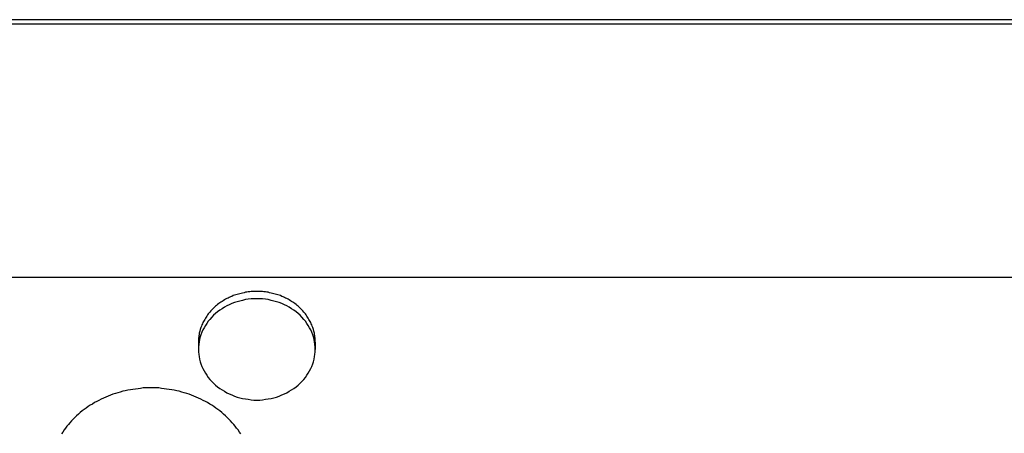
# Model space of a CAD drawing. Extents: x 1107 to 4046, y 937 to 3355.
# Tile 579 of 656: x 2160 to 2187, y 2704 to 2716. Entities that reach past the tile are written whole.
import ezdxf

# ---------------------------------------------------------------- set-up
doc = ezdxf.new("R2010")
doc.units = 0
doc.layers.add('KF_VIDA_L___C_REAR', color=7, linetype='CONTINUOUS')

# ---------------------------------------------------------------- blocks, each defined once
blk = doc.blocks.new('KF_VIDA_L___C_REAR')
at = {"layer": 'KF_VIDA_L___C_REAR'}
for p, q in [((49, 1026.556213), (-49, 1026.556213)), ((49, 1026.431213), (-49, 1026.431213)), ((-49, 1019.50301), (49, 1019.50301)), ((-22.1, 1017.72869), (-22.1, 1017.52869)), ((-18.9, 1017.72869), (-18.9, 1017.52869))]:
    blk.add_line(p, q, dxfattribs=at)
for points in [[(-18.9, 1017.73, 0), (-18.9005, 1017.76, 0), (-18.9019, 1017.8, 0), (-18.9043, 1017.83, 0), (-18.9077, 1017.86, 0), (-18.912, 1017.9, 0), (-18.9173, 1017.93, 0), (-18.9236, 1017.97, 0), (-18.9307, 1018, 0), (-18.9389, 1018.03, 0), (-18.9479, 1018.07, 0), (-18.958, 1018.1, 0), (-18.9689, 1018.13, 0), (-18.9808, 1018.16, 0), (-18.9935, 1018.2, 0), (-19.0072, 1018.23, 0), (-19.0218, 1018.26, 0), (-19.0373, 1018.29, 0), (-19.0536, 1018.32, 0), (-19.0708, 1018.35, 0), (-19.0889, 1018.38, 0), (-19.1079, 1018.41, 0), (-19.1276, 1018.44, 0), (-19.1482, 1018.47, 0), (-19.1696, 1018.5, 0), (-19.1919, 1018.53, 0), (-19.2149, 1018.55, 0), (-19.2386, 1018.58, 0), (-19.2632, 1018.61, 0), (-19.2885, 1018.63, 0), (-19.3145, 1018.66, 0), (-19.3412, 1018.68, 0), (-19.3686, 1018.71, 0), (-19.3967, 1018.73, 0), (-19.4255, 1018.76, 0), (-19.4549, 1018.78, 0), (-19.485, 1018.8, 0), (-19.5156, 1018.82, 0), (-19.5469, 1018.84, 0), (-19.5787, 1018.86, 0), (-19.6111, 1018.88, 0), (-19.644, 1018.9, 0), (-19.6774, 1018.92, 0), (-19.7114, 1018.93, 0), (-19.7458, 1018.95, 0), (-19.7806, 1018.97, 0), (-19.8159, 1018.98, 0), (-19.8516, 1019, 0), (-19.8877, 1019.01, 0), (-19.9242, 1019.02, 0), (-19.961, 1019.03, 0), (-19.9981, 1019.04, 0), (-20.0355, 1019.05, 0), (-20.0733, 1019.06, 0), (-20.1112, 1019.07, 0), (-20.1494, 1019.08, 0), (-20.1879, 1019.09, 0), (-20.2265, 1019.09, 0), (-20.2652, 1019.1, 0), (-20.3041, 1019.1, 0), (-20.3432, 1019.11, 0), (-20.3823, 1019.11, 0), (-20.4215, 1019.11, 0), (-20.4607, 1019.11, 0), (-20.5, 1019.11, 0), (-20.5393, 1019.11, 0), (-20.5785, 1019.11, 0), (-20.6177, 1019.11, 0), (-20.6568, 1019.11, 0), (-20.6959, 1019.1, 0), (-20.7348, 1019.1, 0), (-20.7735, 1019.09, 0), (-20.8121, 1019.09, 0), (-20.8506, 1019.08, 0), (-20.8888, 1019.07, 0), (-20.9267, 1019.06, 0), (-20.9645, 1019.05, 0), (-21.0019, 1019.04, 0), (-21.039, 1019.03, 0), (-21.0758, 1019.02, 0), (-21.1123, 1019.01, 0), (-21.1484, 1019, 0), (-21.1841, 1018.98, 0), (-21.2194, 1018.97, 0), (-21.2542, 1018.95, 0), (-21.2886, 1018.93, 0), (-21.3226, 1018.92, 0), (-21.356, 1018.9, 0), (-21.3889, 1018.88, 0), (-21.4213, 1018.86, 0), (-21.4531, 1018.84, 0), (-21.4844, 1018.82, 0), (-21.515, 1018.8, 0), (-21.5451, 1018.78, 0), (-21.5745, 1018.76, 0), (-21.6033, 1018.73, 0), (-21.6314, 1018.71, 0), (-21.6588, 1018.68, 0), (-21.6855, 1018.66, 0), (-21.7115, 1018.63, 0), (-21.7368, 1018.61, 0), (-21.7614, 1018.58, 0), (-21.7851, 1018.55, 0), (-21.8081, 1018.53, 0), (-21.8304, 1018.5, 0), (-21.8518, 1018.47, 0), (-21.8724, 1018.44, 0), (-21.8921, 1018.41, 0), (-21.9111, 1018.38, 0), (-21.9292, 1018.35, 0), (-21.9464, 1018.32, 0), (-21.9627, 1018.29, 0), (-21.9782, 1018.26, 0), (-21.9928, 1018.23, 0), (-22.0065, 1018.2, 0), (-22.0192, 1018.16, 0), (-22.0311, 1018.13, 0), (-22.042, 1018.1, 0), (-22.0521, 1018.07, 0), (-22.0611, 1018.03, 0), (-22.0693, 1018, 0), (-22.0764, 1017.97, 0), (-22.0827, 1017.93, 0), (-22.088, 1017.9, 0), (-22.0923, 1017.86, 0), (-22.0957, 1017.83, 0), (-22.0981, 1017.8, 0), (-22.0995, 1017.76, 0), (-22.1, 1017.73, 0)], [(-22.1, 1017.53, 0), (-22.0981, 1017.46, 0), (-22.0923, 1017.39, 0), (-22.0827, 1017.33, 0), (-22.0693, 1017.26, 0), (-22.0521, 1017.19, 0), (-22.0311, 1017.13, 0), (-22.0065, 1017.06, 0), (-21.9782, 1017, 0), (-21.9464, 1016.94, 0), (-21.9111, 1016.88, 0), (-21.8724, 1016.82, 0), (-21.8304, 1016.76, 0), (-21.7851, 1016.7, 0), (-21.7368, 1016.65, 0), (-21.6855, 1016.6, 0), (-21.6314, 1016.55, 0), (-21.5745, 1016.5, 0), (-21.515, 1016.46, 0), (-21.4531, 1016.42, 0), (-21.3889, 1016.38, 0), (-21.3226, 1016.34, 0), (-21.2542, 1016.31, 0), (-21.1841, 1016.28, 0), (-21.1123, 1016.25, 0), (-21.039, 1016.22, 0), (-20.9645, 1016.2, 0), (-20.8888, 1016.18, 0), (-20.8121, 1016.17, 0), (-20.7348, 1016.16, 0), (-20.6568, 1016.15, 0), (-20.5785, 1016.14, 0), (-20.5, 1016.14, 0), (-20.4215, 1016.14, 0), (-20.3432, 1016.15, 0), (-20.2652, 1016.16, 0), (-20.1879, 1016.17, 0), (-20.1112, 1016.18, 0), (-20.0355, 1016.2, 0), (-19.961, 1016.22, 0), (-19.8877, 1016.25, 0), (-19.8159, 1016.28, 0), (-19.7458, 1016.31, 0), (-19.6774, 1016.34, 0), (-19.6111, 1016.38, 0), (-19.5469, 1016.42, 0), (-19.485, 1016.46, 0), (-19.4255, 1016.5, 0), (-19.3686, 1016.55, 0), (-19.3145, 1016.6, 0), (-19.2632, 1016.65, 0), (-19.2149, 1016.7, 0), (-19.1696, 1016.76, 0), (-19.1276, 1016.82, 0), (-19.0889, 1016.88, 0), (-19.0536, 1016.94, 0), (-19.0218, 1017, 0), (-18.9935, 1017.06, 0), (-18.9689, 1017.13, 0), (-18.9479, 1017.19, 0), (-18.9307, 1017.26, 0), (-18.9173, 1017.33, 0), (-18.9077, 1017.39, 0), (-18.9019, 1017.46, 0), (-18.9, 1017.53, 0), (-18.9019, 1017.6, 0), (-18.9077, 1017.66, 0), (-18.9173, 1017.73, 0), (-18.9307, 1017.8, 0), (-18.9479, 1017.87, 0), (-18.9689, 1017.93, 0), (-18.9935, 1018, 0), (-19.0218, 1018.06, 0), (-19.0536, 1018.12, 0), (-19.0889, 1018.18, 0), (-19.1276, 1018.24, 0), (-19.1696, 1018.3, 0), (-19.2149, 1018.35, 0), (-19.2632, 1018.41, 0), (-19.3145, 1018.46, 0), (-19.3686, 1018.51, 0), (-19.4255, 1018.56, 0), (-19.485, 1018.6, 0), (-19.5469, 1018.64, 0), (-19.6111, 1018.68, 0), (-19.6774, 1018.72, 0), (-19.7458, 1018.75, 0), (-19.8159, 1018.78, 0), (-19.8877, 1018.81, 0), (-19.961, 1018.83, 0), (-20.0355, 1018.85, 0), (-20.1112, 1018.87, 0), (-20.1879, 1018.89, 0), (-20.2652, 1018.9, 0), (-20.3432, 1018.91, 0), (-20.4215, 1018.91, 0), (-20.5, 1018.91, 0), (-20.5785, 1018.91, 0), (-20.6568, 1018.91, 0), (-20.7348, 1018.9, 0), (-20.8121, 1018.89, 0), (-20.8888, 1018.87, 0), (-20.9645, 1018.85, 0), (-21.039, 1018.83, 0), (-21.1123, 1018.81, 0), (-21.1841, 1018.78, 0), (-21.2542, 1018.75, 0), (-21.3226, 1018.72, 0), (-21.3889, 1018.68, 0), (-21.4531, 1018.64, 0), (-21.515, 1018.6, 0), (-21.5745, 1018.56, 0), (-21.6314, 1018.51, 0), (-21.6855, 1018.46, 0), (-21.7368, 1018.41, 0), (-21.7851, 1018.35, 0), (-21.8304, 1018.3, 0), (-21.8724, 1018.24, 0), (-21.9111, 1018.18, 0), (-21.9464, 1018.12, 0), (-21.9782, 1018.06, 0), (-22.0065, 1018, 0), (-22.0311, 1017.93, 0), (-22.0521, 1017.87, 0), (-22.0693, 1017.8, 0), (-22.0827, 1017.73, 0), (-22.0923, 1017.66, 0), (-22.0981, 1017.6, 0), (-22.1, 1017.53, 0)], [(-20.9431, 1015.21, 0), (-20.9781, 1015.26, 0), (-21.0147, 1015.32, 0), (-21.0529, 1015.37, 0), (-21.0925, 1015.42, 0), (-21.1337, 1015.47, 0), (-21.1764, 1015.52, 0), (-21.2205, 1015.57, 0), (-21.266, 1015.62, 0), (-21.3129, 1015.66, 0), (-21.3611, 1015.71, 0), (-21.4107, 1015.75, 0), (-21.4615, 1015.8, 0), (-21.5137, 1015.84, 0), (-21.567, 1015.88, 0), (-21.6216, 1015.92, 0), (-21.6773, 1015.96, 0), (-21.7341, 1016, 0), (-21.792, 1016.03, 0), (-21.8509, 1016.07, 0), (-21.9109, 1016.1, 0), (-21.9718, 1016.13, 0), (-22.0336, 1016.16, 0), (-22.0964, 1016.19, 0), (-22.1599, 1016.22, 0), (-22.2243, 1016.25, 0), (-22.2895, 1016.27, 0), (-22.3553, 1016.3, 0), (-22.4219, 1016.32, 0), (-22.4891, 1016.34, 0), (-22.5569, 1016.36, 0), (-22.6252, 1016.38, 0), (-22.694, 1016.39, 0), (-22.7633, 1016.41, 0), (-22.833, 1016.42, 0), (-22.9031, 1016.43, 0), (-22.9734, 1016.44, 0), (-23.0441, 1016.45, 0), (-23.115, 1016.46, 0), (-23.1861, 1016.47, 0), (-23.2573, 1016.47, 0), (-23.3286, 1016.47, 0), (-23.4, 1016.47, 0), (-23.4714, 1016.47, 0), (-23.5427, 1016.47, 0), (-23.6139, 1016.47, 0), (-23.685, 1016.46, 0), (-23.7559, 1016.45, 0), (-23.8266, 1016.44, 0), (-23.8969, 1016.43, 0), (-23.967, 1016.42, 0), (-24.0367, 1016.41, 0), (-24.106, 1016.39, 0), (-24.1748, 1016.38, 0), (-24.2431, 1016.36, 0), (-24.3109, 1016.34, 0), (-24.3781, 1016.32, 0), (-24.4447, 1016.3, 0), (-24.5105, 1016.27, 0), (-24.5757, 1016.25, 0), (-24.6401, 1016.22, 0), (-24.7036, 1016.19, 0), (-24.7664, 1016.16, 0), (-24.8282, 1016.13, 0), (-24.8891, 1016.1, 0), (-24.9491, 1016.07, 0), (-25.008, 1016.03, 0), (-25.0659, 1016, 0), (-25.1227, 1015.96, 0), (-25.1784, 1015.92, 0), (-25.233, 1015.88, 0), (-25.2863, 1015.84, 0), (-25.3385, 1015.8, 0), (-25.3893, 1015.75, 0), (-25.4389, 1015.71, 0), (-25.4871, 1015.66, 0), (-25.534, 1015.62, 0), (-25.5795, 1015.57, 0), (-25.6236, 1015.52, 0), (-25.6663, 1015.47, 0), (-25.7075, 1015.42, 0), (-25.7471, 1015.37, 0), (-25.7853, 1015.32, 0), (-25.8219, 1015.26, 0), (-25.8569, 1015.21, 0)]]:
    blk.add_polyline3d(points, dxfattribs=at)

msp = doc.modelspace()

# ---------------------------------------------------------------- block references
at = {"layer": 'KF_VIDA_L___C_REAR'}
msp.add_blockref('KF_VIDA_L___C_REAR', (2186.979, 1689.213), dxfattribs=at)

doc.saveas('drawing.dxf')
